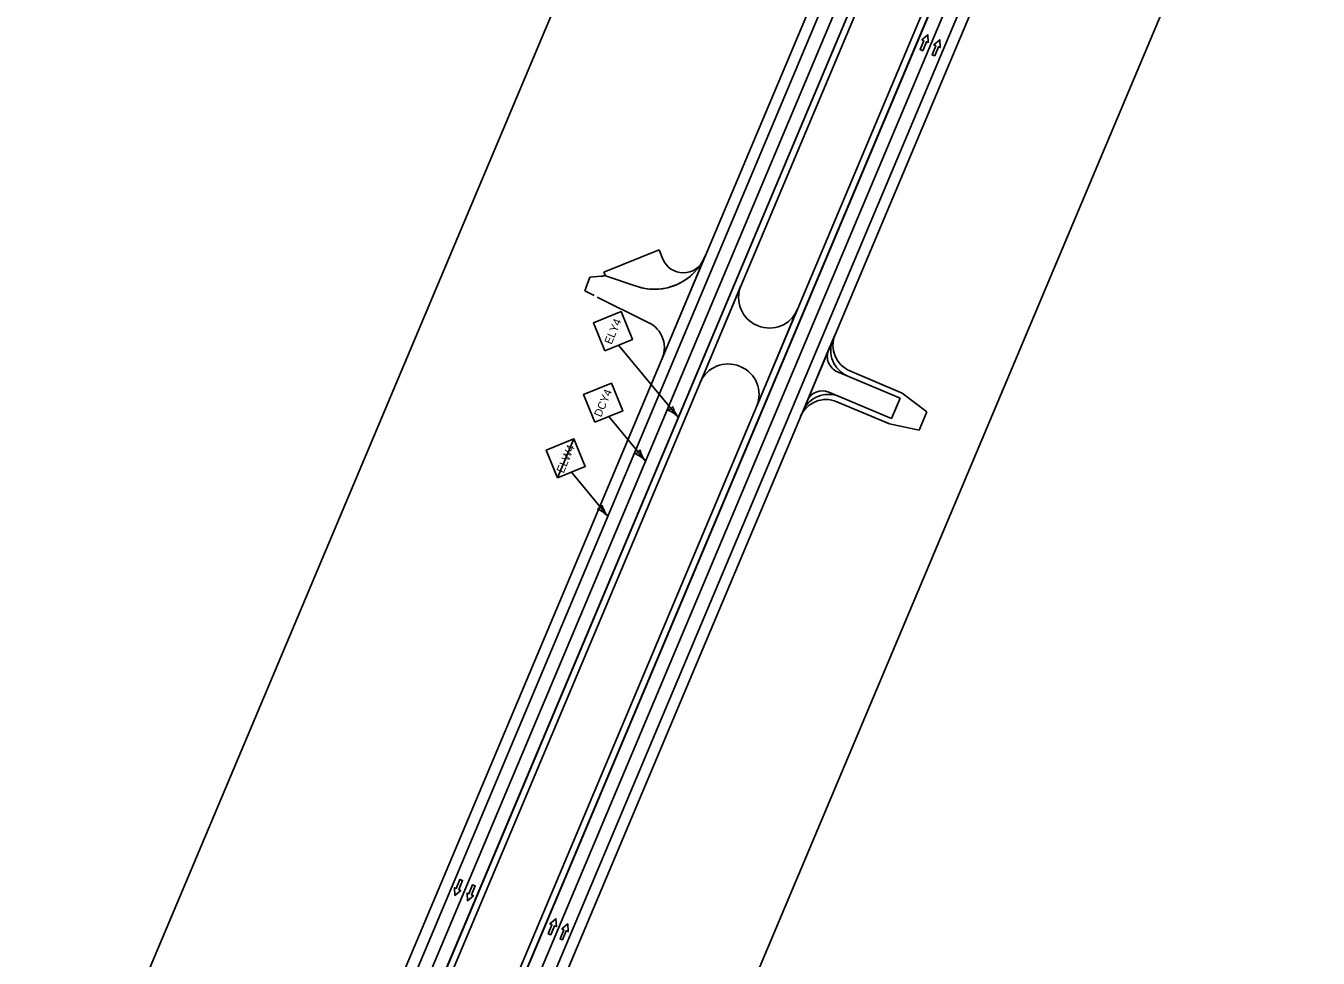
# Model space of a CAD drawing. Extents: x 14104283 to 14128447, y 8633203 to 8671666.
# Drawn here: x 14111192 to 14112354, y 8651142 to 8651980 of the extents above; entities that cross this region are included whole.
import ezdxf

# ---------------------------------------------------------------- set-up
doc = ezdxf.new("R2010")
doc.units = 0
for name, color, linetype in [('Cell', 7, 'Continuous'), ('Default', 7, 'Continuous'), ('dsnNonPlotable', 7, 'Continuous'), ('dsnPaintExistingBrokenLaneLineWhite', 7, 'Continuous'), ('dsnPaintExistingEdgeLineRightWhite', 7, 'Continuous'), ('dsnPaintPlaceBrokenLineWhite', 7, 'Continuous'), ('dsnPaintPlaceEdgeLineLeftYellow', 7, 'Continuous'), ('dsnShadingPaved', 7, 'Continuous'), ('dsnStdLabel', 7, 'Continuous'), ('dsnStgShadingPrevPav', 7, 'Continuous')]:
    doc.layers.add(name, color=color, linetype=linetype)

msp = doc.modelspace()

# ---------------------------------------------------------------- linework, layer by layer
at = {"layer": 'Cell'}
for points in [[(14111998.7, 8651958.1), (14111996.4, 8651959.1), (14111999.7, 8651967.1), (14111998, 8651967.9), (14112003.2, 8651972.5), (14112003.7, 8651965.5), (14112002, 8651966.2)], [(14112009.5, 8651953.6), (14112007.2, 8651954.5), (14112010.5, 8651962.6), (14112008.7, 8651963.3), (14112014, 8651967.9), (14112014.5, 8651960.9), (14112012.8, 8651961.7)], [(14111582.5, 8651212.7), (14111584.9, 8651211.7), (14111581.5, 8651203.6), (14111583.3, 8651202.9), (14111578, 8651198.3), (14111577.5, 8651205.3), (14111579.2, 8651204.6)], [(14111593.9, 8651207.9), (14111596.2, 8651207), (14111592.9, 8651198.9), (14111594.6, 8651198.1), (14111589.4, 8651193.5), (14111588.9, 8651200.5), (14111590.6, 8651199.8)], [(14111664.2, 8651163), (14111661.9, 8651163.9), (14111665.2, 8651172), (14111663.5, 8651172.7), (14111668.8, 8651177.3), (14111669.3, 8651170.3), (14111667.6, 8651171.1)], [(14111674.9, 8651158.5), (14111672.6, 8651159.4), (14111675.9, 8651167.5), (14111674.2, 8651168.2), (14111679.5, 8651172.8), (14111680, 8651165.8), (14111678.2, 8651166.6)]]:
    msp.add_lwpolyline(points, close=True, dxfattribs=at)
for points in [[(14112002, 8651966.2), (14112003.7, 8651965.5), (14112003.2, 8651972.5), (14111998, 8651967.9), (14111999.7, 8651967.1), (14111996.4, 8651959.1), (14111998.7, 8651958.1), (14112002, 8651966.2)], [(14112012.8, 8651961.7), (14112014.5, 8651960.9), (14112014, 8651967.9), (14112008.7, 8651963.3), (14112010.5, 8651962.6), (14112007.2, 8651954.5), (14112009.5, 8651953.6), (14112012.8, 8651961.7)], [(14111579.2, 8651204.6), (14111577.5, 8651205.3), (14111578, 8651198.3), (14111583.3, 8651202.9), (14111581.5, 8651203.6), (14111584.9, 8651211.7), (14111582.5, 8651212.7), (14111579.2, 8651204.6)], [(14111590.6, 8651199.8), (14111588.9, 8651200.5), (14111589.4, 8651193.5), (14111594.6, 8651198.1), (14111592.9, 8651198.9), (14111596.2, 8651207), (14111593.9, 8651207.9), (14111590.6, 8651199.8)], [(14111667.6, 8651171.1), (14111669.3, 8651170.3), (14111668.8, 8651177.3), (14111663.5, 8651172.7), (14111665.2, 8651172), (14111661.9, 8651163.9), (14111664.2, 8651163), (14111667.6, 8651171.1)], [(14111678.2, 8651166.6), (14111680, 8651165.8), (14111679.5, 8651172.8), (14111674.2, 8651168.2), (14111675.9, 8651167.5), (14111672.6, 8651159.4), (14111674.9, 8651158.5), (14111678.2, 8651166.6)]]:
    msp.add_lwpolyline(points, dxfattribs=at)
at = {"layer": 'Default'}
for points in [[(14118413.2, 8667444.3), (14110818.4, 8649409.2), (14109142.6, 8645431.4)], [(14109164.7, 8645422.1), (14110840.5, 8649399.8), (14118435.4, 8667434.9)]]:
    msp.add_lwpolyline(points, dxfattribs=at)
at = {"layer": 'dsnNonPlotable'}
msp.add_lwpolyline([(14111219.5, 8650933.3), (14111828.1, 8652377.8), (14112293.5, 8652181.8), (14111684.9, 8650737.2)], close=True, dxfattribs=at)
at = {"layer": 'dsnPaintExistingBrokenLaneLineWhite'}
msp.add_line((14110829.5, 8649404.5), (14118424.3, 8667439.6), dxfattribs=at)
at = {"layer": 'dsnPaintExistingEdgeLineRightWhite'}
for p, q in [((14110924.4, 8649364.5), (14118874.7, 8668243.7)), ((14113555.5, 8655908.7), (14111402.9, 8650797.1))]:
    msp.add_line(p, q, dxfattribs=at)
at = {"layer": 'dsnPaintPlaceBrokenLineWhite'}
msp.add_line((14110913.3, 8649369.2), (14114932.5, 8658913.4), dxfattribs=at)
at = {"layer": 'dsnPaintPlaceEdgeLineLeftYellow'}
for p, q in [((14113594.8, 8655940.3), (14111420.5, 8650777)), ((14111505.3, 8650805.9), (14113533.3, 8655621.7))]:
    msp.add_line(p, q, dxfattribs=at)
at = {"layer": 'dsnShadingPaved'}
for p, q in [((14111505.5, 8650806.3), (14113533.3, 8655621.7)), ((14113555.5, 8655612.4), (14110924.4, 8649364.5))]:
    msp.add_line(p, q, dxfattribs=at)
at = {"layer": 'dsnStdLabel'}
for p, q in [((14111725.2, 8651693.4), (14111779, 8651628.3)), ((14111716.4, 8651629), (14111749.4, 8651589.1)), ((14111670.3, 8651573.8), (14111685.1, 8651609)), ((14111682.8, 8651578.9), (14111715.4, 8651539.4))]:
    msp.add_line(p, q, dxfattribs=at)
for points in [[(14111712.7, 8651688.3), (14111737.7, 8651698.5), (14111727.5, 8651723.5), (14111702.5, 8651713.3)], [(14111703.9, 8651623.9), (14111728.9, 8651634.1), (14111718.8, 8651659.1), (14111693.8, 8651649)], [(14111670.3, 8651573.8), (14111695.3, 8651584), (14111685.1, 8651609), (14111660.1, 8651598.8)]]:
    msp.add_lwpolyline(points, close=True, dxfattribs=at)
for centre, radius, start, end in [((14111766.4, 8651642.9), 8.86, 292.8385, 328.307), ((14111796.4, 8651643.2), 22.9, 192.5015, 220.5728), ((14111761.5, 8651613.4), 22.9, 40.5727, 68.6439), ((14111736.9, 8651603.7), 8.86, 292.8385, 328.307), ((14111732, 8651574.2), 22.9, 40.5727, 68.6439), ((14111766.8, 8651604), 22.9, 192.5015, 220.5728), ((14111702.9, 8651554), 8.86, 292.8385, 328.307), ((14111698, 8651524.4), 22.9, 40.5727, 68.6439), ((14111732.9, 8651554.3), 22.9, 192.5015, 220.5728)]:
    msp.add_arc(centre, radius, start, end, dxfattribs=at)
at = {"layer": 'dsnStgShadingPrevPav'}
for p, q in [((14110809.2, 8649413), (14118404, 8667448.1)), ((14118413.2, 8667444.3), (14110818.4, 8649409.2)), ((14113594.8, 8655940.3), (14111420.5, 8650777)), ((14111402.9, 8650797.1), (14113555.5, 8655908.7)), ((14113533.3, 8655621.7), (14111505.5, 8650806.3)), ((14111352.5, 8650355.3), (14113564.7, 8655608.5)), ((14111712, 8651758.9), (14111761.6, 8651779)), ((14111761.6, 8651779), (14111765.1, 8651770.5)), ((14111764.4, 8651681.4), (14111803.4, 8651774.1)), ((14111699.3, 8651754.4), (14111694.9, 8651742.2)), ((14111709.6, 8651755.2), (14111699.3, 8651754.4)), ((14111713.3, 8651755.7), (14111712, 8651758.9)), ((14111741, 8651746.2), (14111713.3, 8651755.7)), ((14111741, 8651746.2), (14111713.3, 8651755.7)), ((14111835.2, 8651746.5), (14111798.8, 8651659.9)), ((14111694.9, 8651742.2), (14111703.2, 8651737.8)), ((14111705.9, 8651736.5), (14111749.5, 8651714.7)), ((14111849.4, 8651638.5), (14111885.9, 8651725.2)), ((14111850.6, 8651710.8), (14111849.6, 8651711.1)), ((14111918, 8651698.2), (14111914.1, 8651689)), ((14111919.9, 8651702.8), (14111918, 8651698.2)), ((14111914.1, 8651689), (14111894.7, 8651642.9)), ((14111834.1, 8651674.3), (14111835, 8651673.9)), ((14111978.5, 8651645.6), (14111922.1, 8651669.3)), ((14111922.1, 8651669.3), (14111931.3, 8651665.5)), ((14111931.3, 8651665.5), (14111978.5, 8651645.6)), ((14111980.4, 8651650.2), (14111933.3, 8651670.1)), ((14111914.3, 8651650.9), (14111970.7, 8651627.2)), ((14111923.6, 8651647), (14111914.3, 8651650.9)), ((14112002.4, 8651633.4), (14111980.4, 8651650.2)), ((14111894.7, 8651642.9), (14111890.8, 8651633.7)), ((14111921.6, 8651642.4), (14111968.8, 8651622.6)), ((14111970.7, 8651627.2), (14111923.6, 8651647)), ((14111970.7, 8651627.2), (14111978.5, 8651645.6)), ((14111978.5, 8651645.6), (14111974.6, 8651636.4)), ((14111890.8, 8651633.7), (14111888.9, 8651629.1)), ((14111974.6, 8651636.4), (14111970.7, 8651627.2)), ((14111999.3, 8651626), (14112002.4, 8651633.4)), ((14111968.8, 8651622.6), (14111995.4, 8651616.8)), ((14111995.4, 8651616.8), (14111999.3, 8651626))]:
    msp.add_line(p, q, dxfattribs=at)
for points in [[(14113600.3, 8655938), (14111426, 8650774.7), (14111420.5, 8650777), (14113594.8, 8655940.3)], [(14111465.6, 8650758), (14111500, 8650808.6), (14113527.8, 8655624.1), (14113533.3, 8655621.7), (14111505.5, 8650806.3), (14111503.6, 8650807.1), (14111499.8, 8650797.8), (14111471.1, 8650755.6)]]:
    msp.add_lwpolyline(points, close=True, dxfattribs=at)
for centre, radius, start, end in [((14111757.4, 8651793.5), 50, 251.0595, 337.1633), ((14111783.5, 8651778.3), 20, 202.0595, 337.1633), ((14111757.4, 8651793.5), 50, 251.0595, 325.2156), ((14111860.1, 8651736), 27, 157.1633, 247.1633), ((14111861, 8651735.6), 27, 247.1633, 337.1633), ((14111741.4, 8651691.1), 25, 337.1633, 71.0595), ((14111941, 8651688.5), 25, 157.1633, 247.1633), ((14111941, 8651688.5), 25, 157.1633, 247.1633), ((14111943, 8651693.1), 25, 157.1646, 247.1633), ((14111927.9, 8651683.2), 15, 157.1633, 247.1633), ((14111927.9, 8651683.2), 15, 157.1633, 247.1633), ((14111823.6, 8651649.4), 27, 67.1633, 157.1633), ((14111824.6, 8651649), 27, 337.1633, 67.1633), ((14111908.5, 8651637.1), 15, 67.1633, 157.1633), ((14111908.5, 8651637.1), 15, 67.1633, 157.1633), ((14111911.9, 8651619.4), 25, 67.1633, 157.1623), ((14111913.9, 8651624), 25, 67.1633, 157.1633), ((14111913.9, 8651624), 25, 67.1633, 157.1633)]:
    msp.add_arc(centre, radius, start, end, dxfattribs=at)
msp.add_open_spline([(14111712.5, 8651755.6), (14111712.4, 8651755.6), (14111712.3, 8651755.6), (14111712.2, 8651755.6), (14111712, 8651755.5), (14111711.9, 8651755.5), (14111711.8, 8651755.5), (14111711.6, 8651755.5), (14111711.5, 8651755.5), (14111711.3, 8651755.5), (14111711.2, 8651755.4), (14111711.1, 8651755.4), (14111710.9, 8651755.4), (14111710.8, 8651755.4), (14111710.6, 8651755.4), (14111710.5, 8651755.3), (14111710.4, 8651755.3), (14111710.2, 8651755.3), (14111710.1, 8651755.3), (14111709.9, 8651755.3), (14111709.8, 8651755.3), (14111709.7, 8651755.3), (14111709.6, 8651755.2)], degree=3, dxfattribs=at)

# ---------------------------------------------------------------- texts
at = {"layer": 'dsnStdLabel'}
for s, p in [('ELY4', (14111718.8, 8651693.4)), ('DCY4', (14111709.5, 8651628)), ('ELW4', (14111675.8, 8651577.6))]:
    msp.add_text(s, height=7.2, rotation=67.1547, dxfattribs=at).set_placement(p)

doc.saveas('drawing.dxf')
